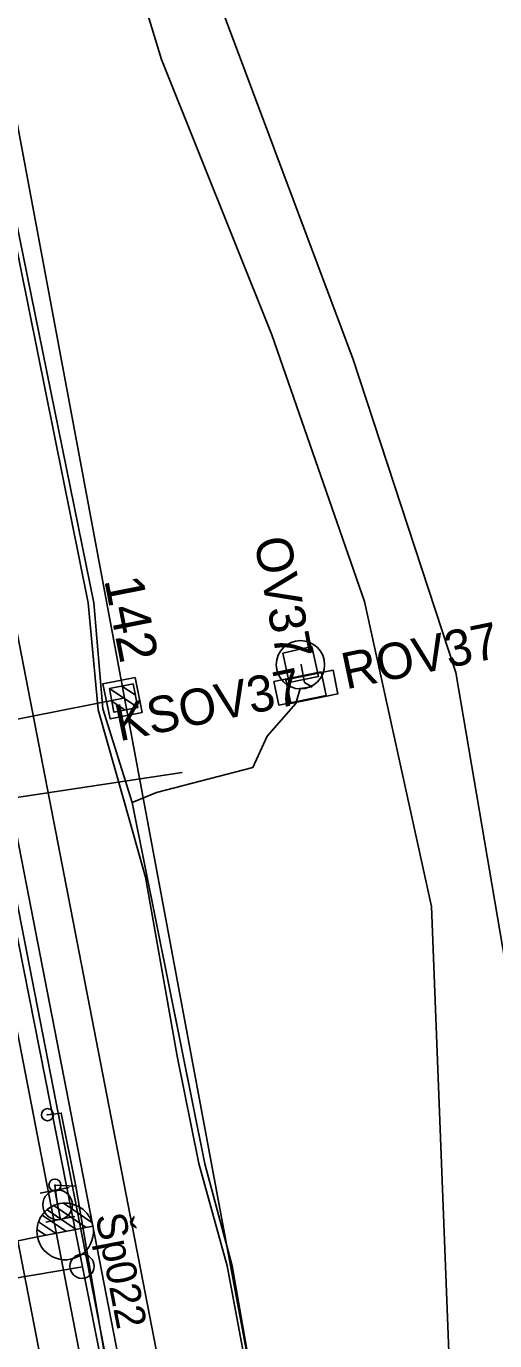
# Model space of a CAD drawing. Extents: x -545846 to -545044, y -1122650 to -1119108.
# Drawn here: x -545678.4 to -545659, y -1119378.9 to -1119324.5 of the extents above; entities that cross this region are included whole.
import ezdxf

# ---------------------------------------------------------------- set-up
doc = ezdxf.new("R2010")
doc.units = 0
for name, color, linetype in [('osvětlené plochy-hodnota-obrys', 7, 'Continuous'), ('Vrstva 1 - Koleje', 7, 'Continuous'), ('Vrstva 11', 7, 'Continuous'), ('Vrstva 11 - Trakce', 7, 'Continuous'), ('Vrstva 12', 7, 'Continuous'), ('Vrstva 12 - Trakce zaklady', 7, 'Continuous'), ('Vrstva 2 - Vyhybky', 7, 'Continuous'), ('Vrstva 25', 7, 'Continuous'), ('Vrstva 26', 7, 'Continuous'), ('Vrstva 27', 7, 'Continuous'), ('Vrstva 28 - zabzar', 7, 'Continuous'), ('Vrstva 3 - Lisy - Pocitaci body', 7, 'Continuous'), ('Vrstva 31', 7, 'Continuous'), ('Vrstva 4 - Teren - stezky - prechody - plochy', 7, 'Continuous'), ('Vrstva 43', 7, 'Continuous'), ('Vrstva 44', 7, 'Continuous'), ('Vrstva 63', 7, 'Continuous')]:
    doc.layers.add(name, color=color, linetype=linetype)

msp = doc.modelspace()

# ---------------------------------------------------------------- linework, layer by layer
at = {"layer": 'osvětlené plochy-hodnota-obrys'}
for points in [[(-545700.341, -1119250.428), (-545705.955, -1119221.665), (-545699.039, -1119220.315), (-545660.607, -1119425.918), (-545653.752, -1119372.856), (-545653.095, -1119348.321), (-545657.119, -1119319.988), (-545685.945, -1119192.198), (-545694.33, -1119168.5)], [(-545716.386, -1119223.717), (-545705.994, -1119221.66), (-545669.439, -1119408.759), (-545659.4, -1119462.635), (-545647.69, -1119521.347), (-545640.519, -1119558.729), (-545633.585, -1119589.698), (-545629.517, -1119613.814), (-545623.042, -1119645.057), (-545619.034, -1119667.556), (-545607.519, -1119727.517)]]:
    msp.add_lwpolyline(points, dxfattribs=at)
at = {"layer": 'Vrstva 1 - Koleje'}
for points in [[(-545703.92, -1119220.722), (-545702.554, -1119227.966), (-545700.678, -1119237.615), (-545696.679, -1119258.063), (-545694.657, -1119268.387), (-545692.353, -1119280.184), (-545690.421, -1119290.021), (-545688.542, -1119299.62), (-545686.677, -1119309.149), (-545684.899, -1119318.277), (-545683.134, -1119327.367), (-545681.637, -1119335.101), (-545671.298, -1119388.278)], [(-545678.788, -1119374.744), (-545677.514, -1119381.295), (-545676.249, -1119387.782), (-545675.912, -1119389.513)]]:
    msp.add_lwpolyline(points, dxfattribs=at)
at = {"layer": 'Vrstva 11'}
for points in [[(-545660.442, -1119392.092), (-545661.65, -1119360.917), (-545664.424, -1119348.304), (-545668.265, -1119337.271), (-545672.842, -1119325.88), (-545676.672, -1119313.329), (-545680.107, -1119296.016), (-545683.357, -1119276.628), (-545687.705, -1119260.217), (-545691.925, -1119249.152), (-545696.51, -1119233.839), (-545699.129, -1119217.635), (-545699.471, -1119201.94)], [(-545696.533, -1119202.507), (-545696.456, -1119218.879), (-545693.686, -1119234.563), (-545688.691, -1119250.208), (-545683.376, -1119265.642), (-545680.716, -1119275.8), (-545677.596, -1119294.23), (-545675.42, -1119306.545), (-545671.472, -1119320.767), (-545664.905, -1119338.296), (-545660.65, -1119351.238), (-545658.49, -1119363.866), (-545658.1, -1119379.253), (-545657.366, -1119395.247), (-545656.18, -1119402.951), (-545654.767, -1119406.288)]]:
    msp.add_lwpolyline(points, dxfattribs=at)
at = {"layer": 'Vrstva 11 - Trakce'}
for p, q in [((-545674.993, -1119351.901), (-545673.822, -1119352.687)), ((-545674.473, -1119351.799), (-545673.925, -1119352.167)), ((-545691.346, -1119355.655), (-545674.409, -1119352.296)), ((-545674.894, -1119352.419), (-545674.339, -1119352.792))]:
    msp.add_line(p, q, dxfattribs=at)
msp.add_lwpolyline([(-545674.015, -1119351.709), (-545673.822, -1119352.69), (-545674.803, -1119352.883), (-545674.996, -1119351.902)], close=True, dxfattribs=at)
at = {"layer": 'Vrstva 12'}
msp.add_lwpolyline([(-545667.818, -1119350.442), (-545666.613, -1119350.17), (-545666.333, -1119351.405), (-545667.548, -1119351.658), (-545667.818, -1119350.442)], dxfattribs=at)
at = {"layer": 'Vrstva 12 - Trakce zaklady'}
for p, q in [((-545675.26, -1119351.708), (-545673.927, -1119351.451)), ((-545673.642, -1119352.898), (-545674.958, -1119353.158))]:
    msp.add_line(p, q, dxfattribs=at)
for points in [[(-545667.818, -1119350.442), (-545666.613, -1119350.17), (-545666.333, -1119351.405), (-545667.548, -1119351.658), (-545667.818, -1119350.442)], [(-545674.958, -1119353.158), (-545675.26, -1119351.708), (-545673.927, -1119351.451), (-545673.642, -1119352.898), (-545674.958, -1119353.158)], [(-545673.927, -1119351.451), (-545673.927, -1119351.451), (-545673.642, -1119352.898), (-545673.642, -1119352.898)], [(-545675.26, -1119351.708), (-545675.26, -1119351.708), (-545674.958, -1119353.158), (-545674.958, -1119353.158)]]:
    msp.add_lwpolyline(points, dxfattribs=at)
at = {"layer": 'Vrstva 2 - Vyhybky'}
for p, q in [((-545677.292, -1119373.288), (-545675.955, -1119374.19)), ((-545676.892, -1119373.191), (-545675.717, -1119373.983)), ((-545677.782, -1119373.691), (-545676.799, -1119374.354)), ((-545677.575, -1119373.464), (-545676.376, -1119374.272)), ((-545677.99, -1119374.284), (-545677.643, -1119374.518)), ((-545675.674, -1119374.135), (-545677.973, -1119374.583)), ((-545677.923, -1119373.962), (-545677.22, -1119374.436)), ((-545675.674, -1119374.134), (-545675.674, -1119374.135)), ((-545677.972, -1119374.583), (-545678.788, -1119374.744))]:
    msp.add_line(p, q, dxfattribs=at)
for centre, radius, start, end in [((-545676.824, -1119374.359), 1.171, 11.0567, 191.0176), ((-545676.825, -1119374.36), 1.17, 190.9672, 11.4367)]:
    msp.add_arc(centre, radius, start, end, dxfattribs=at)
at = {"layer": 'Vrstva 25'}
for points in [[(-545666.223, -1119351.207), (-545666.019, -1119352.186), (-545667.977, -1119352.593), (-545668.181, -1119351.614), (-545666.223, -1119351.207)], [(-545665.733, -1119351.137), (-545665.529, -1119352.116), (-545667.487, -1119352.523), (-545667.691, -1119351.544), (-545665.733, -1119351.137)]]:
    msp.add_lwpolyline(points, dxfattribs=at)
msp.add_circle((-545667.083, -1119350.918), 1, dxfattribs=at)
at = {"layer": 'Vrstva 26'}
for points in [[(-545669.284, -1119291.014), (-545671.67, -1119294.536), (-545673.507, -1119295.057), (-545676.739, -1119296.191), (-545682.284, -1119297.916), (-545682.944, -1119298.121), (-545684.526, -1119298.831), (-545685.076, -1119301.217), (-545681.518, -1119318.897), (-545678.885, -1119332.432), (-545675.639, -1119348.357), (-545675.262, -1119352.744), (-545674.052, -1119356.623), (-545671.95, -1119367.037), (-545671.035, -1119371.566), (-545669.914, -1119375.777), (-545669.221, -1119379.711), (-545666.658, -1119394.257), (-545666.038, -1119395.572), (-545665.51, -1119396.73), (-545664.32, -1119397.6), (-545664.49, -1119398.35), (-545664.917, -1119398.423)], [(-545667.083, -1119350.918), (-545667.051, -1119350.922), (-545666.92, -1119351.65), (-545666.61, -1119351.83), (-545667.1, -1119351.9), (-545667.27, -1119352.52), (-545668.46, -1119353.88), (-545669.049, -1119355.176), (-545673.038, -1119356.207), (-545674.052, -1119356.623)]]:
    msp.add_lwpolyline(points, dxfattribs=at)
at = {"layer": 'Vrstva 27'}
for p, q in [((-545677.565, -1119369.505), (-545677.555, -1119369.555)), ((-545677.255, -1119372.415), (-545677.245, -1119372.465))]:
    msp.add_line(p, q, dxfattribs=at)
for centre in [(-545677.56, -1119369.53), (-545677.25, -1119372.44)]:
    msp.add_circle(centre, 0.25, dxfattribs=at)
at = {"layer": 'Vrstva 28 - zabzar'}
for points in [[(-545672.72, -1119393.76), (-545672.44, -1119393.75), (-545672.94, -1119391.69), (-545673.01, -1119391.05), (-545673.38, -1119389.73), (-545673.82, -1119388.86), (-545673.54, -1119386.25), (-545674.59, -1119382.11), (-545674.58, -1119381.05), (-545675.03, -1119380.38), (-545676.38, -1119372.48), (-545676.99, -1119369.46), (-545677.56, -1119369.53)], [(-545677.14, -1119373.26), (-545677.25, -1119372.44), (-545676.38, -1119372.48)]]:
    msp.add_lwpolyline(points, dxfattribs=at)
at = {"layer": 'Vrstva 3 - Lisy - Pocitaci body'}
for p, q in [((-545676.653, -1119372.538), (-545677.862, -1119372.773)), ((-545677.258, -1119372.655), (-545677.022, -1119373.865)), ((-545676.418, -1119373.747), (-545677.627, -1119373.982))]:
    msp.add_line(p, q, dxfattribs=at)
msp.add_circle((-545677.139, -1119373.262), 0.616, dxfattribs=at)
at = {"layer": 'Vrstva 31'}
for points in [[(-545669.783, -1119291.131), (-545672.206, -1119293.898), (-545672.878, -1119294.726), (-545676.721, -1119296.165), (-545682.968, -1119298.105), (-545684.562, -1119298.802), (-545685.271, -1119301.217), (-545681.902, -1119318.023), (-545679.037, -1119332.697), (-545675.878, -1119348.362), (-545675.455, -1119352.785), (-545674.365, -1119356.614), (-545673.497, -1119359.701), (-545672.189, -1119367.114), (-545671.293, -1119371.554), (-545670.112, -1119375.778), (-545669.417, -1119379.549), (-545670.73, -1119380.04), (-545672.065, -1119380.44), (-545673.516, -1119380.759), (-545675.08, -1119380.973)], [(-545669.284, -1119291.014), (-545671.67, -1119294.536), (-545673.507, -1119295.057), (-545676.739, -1119296.191), (-545682.284, -1119297.916), (-545682.944, -1119298.121), (-545684.526, -1119298.831), (-545685.076, -1119301.217), (-545681.518, -1119318.897), (-545678.885, -1119332.432), (-545675.639, -1119348.357), (-545675.262, -1119352.744), (-545674.052, -1119356.623), (-545671.035, -1119371.566), (-545669.914, -1119375.777)], [(-545669.914, -1119375.777), (-545669.221, -1119379.711)]]:
    msp.add_lwpolyline(points, dxfattribs=at)
at = {"layer": 'Vrstva 4 - Teren - stezky - prechody - plochy'}
for points in [[(-545706.355, -1119218.803), (-545707.51, -1119218.932), (-545702.452, -1119245.262), (-545692.085, -1119298.133), (-545681.28, -1119353.378), (-545672.8, -1119397.126), (-545671.145, -1119404.595), (-545668.049, -1119418.039), (-545667.069, -1119417.83)], [(-545706.355, -1119218.803), (-545705.856, -1119218.828), (-545700.854, -1119244.947), (-545690.54, -1119297.817), (-545679.814, -1119352.936), (-545671.301, -1119396.597), (-545667.069, -1119417.83)]]:
    msp.add_lwpolyline(points, dxfattribs=at)
at = {"layer": 'Vrstva 43'}
msp.add_circle((-545676.126, -1119375.799), 0.5, dxfattribs=at)
at = {"layer": 'Vrstva 44'}
for points in [[(-545696.014, -1119273.956), (-545685.646, -1119327.665), (-545676.105, -1119375.826), (-545685.431, -1119377.392), (-545685.693, -1119377.451)], [(-545659.224, -1119462.954), (-545669.377, -1119409.578), (-545676.105, -1119375.826)]]:
    msp.add_lwpolyline(points, dxfattribs=at)
at = {"layer": 'Vrstva 63'}
msp.add_line((-545671.979, -1119355.375), (-545729.842, -1119364.068), dxfattribs=at)

# ---------------------------------------------------------------- texts
at = {"layer": 'Vrstva 11 - Trakce'}
msp.add_text('142', height=1.6, rotation=281.1423, dxfattribs=at).set_placement((-545675.213, -1119347.408))
at = {"layer": 'Vrstva 25'}
for s, rotation, p in [('OV37', 281.0025, (-545669.011, -1119345.763)), ('ROV37', 11.7699, (-545665.199, -1119351.942)), ('KSOV37', 11.7699, (-545674.583, -1119354.092))]:
    msp.add_text(s, height=1.5, rotation=rotation, dxfattribs=at).set_placement(p)
at = {"layer": 'Vrstva 43'}
msp.add_text('Šp022', height=1.25, rotation=280.9998, dxfattribs=at).set_placement((-545675.579, -1119373.712))

doc.saveas('drawing.dxf')
